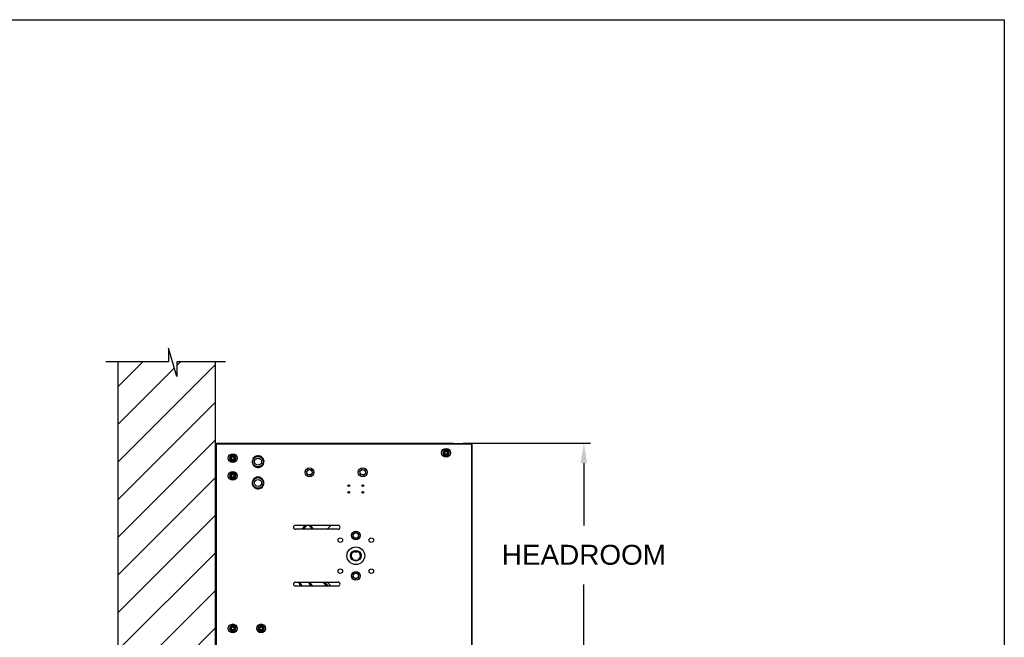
# Model space of a CAD drawing. Header units: inches. Extents: x 170 to 288, y 234 to 248.
# Tile 352 of 480: x 233.76 to 238.39, y 244.28 to 247.18. Entities that reach past the tile are written whole.
import ezdxf

# ---------------------------------------------------------------- set-up
doc = ezdxf.new("R2010")
doc.units = ezdxf.units.IN
doc.header["$LTSCALE"] = 0.25
doc.header["$MEASUREMENT"] = 0
doc.layers.add('ANNOTATIONS', color=1, linetype='Continuous')
doc.layers.add('STANDARD Z GUIDE MOTOR LH', color=7, linetype='Continuous')
doc.styles.add('ARIAL', font='arial.ttf', dxfattribs={"height": 0.09375})
doc.dimstyles.new('STANDARD$0', dxfattribs={"dimtxt": 0.09375, "dimasz": 0.09375, "dimexe": 0.03125, "dimexo": 0.046875, "dimgap": 0.09, "dimtad": 0, "dimtih": 1, "dimtoh": 1, "dimdec": 4, "dimzin": 0, "dimdsep": 46, "dimtxsty": 'ARIAL', "dimcen": 0.09, "dimadec": 0, "dimazin": 0, "dimtfac": 1, "dimtdec": 4, "dimtofl": 0, "dimtmove": 0, "dimatfit": 1, "dimfxl": 1, "dimtolj": 1, "dimtzin": 0, "dimarcsym": 0})

# ---------------------------------------------------------------- blocks, each defined once
blk = doc.blocks.new('*D43')
at = {"layer": 'ANNOTATIONS', "color": 0, "lineweight": -2, "transparency": 16777216}
for p, q in [((235.8436, 245.1923), (236.4418, 245.1923)), ((236.4106, 245.0986), (236.4106, 244.8066)), ((236.4106, 244.2375), (236.4106, 244.5295)), ((234.7269, 244.1438), (236.4418, 244.1438))]:
    blk.add_line(p, q, dxfattribs=at)
at = {"layer": 'ANNOTATIONS', "color": 0, "transparency": 16777216}
for points in [[(236.395, 245.0986), (236.4262, 245.0986), (236.4106, 245.1923)], [(236.395, 244.2375), (236.4262, 244.2375), (236.4106, 244.1438)]]:
    blk.add_solid(points, dxfattribs=at)
at = {"layer": 'defpoints', "color": 0, "transparency": 16777216}
for p in [(235.7967, 245.1923), (236.4106, 245.1923), (234.68, 244.1438)]:
    blk.add_point(p, dxfattribs=at)
at = {"layer": 'ANNOTATIONS', "color": 0, "transparency": 16777216, "insert": (236.4106, 244.6681), "char_height": 0.09375, "attachment_point": 5, "style": 'ARIAL'}
blk.add_mtext('\\A1;HEADROOM', dxfattribs=at)

msp = doc.modelspace()

# ---------------------------------------------------------------- hatches: boundary and pattern name
at = {"layer": 'STANDARD Z GUIDE MOTOR LH'}
h = msp.add_hatch(dxfattribs=at)
h.set_pattern_fill('ANSI31', color=256)
h.set_pattern_definition([(45, (49.92886, 3e-14), (-0.08838835, 0.08838835), [])])
h.paths.add_polyline_path([(234.68003, 245.57528), (234.49801, 245.57528), (234.49801, 245.50658), (234.45959, 245.63994), (234.45959, 245.57528), (234.2231, 245.57528), (234.2231, 244.14378), (234.68003, 244.14378)])

# ---------------------------------------------------------------- linework, layer by layer
at = {"layer": 'defpoints'}
msp.add_lwpolyline([(238.38533, 234.44685), (218.91545, 234.44685), (218.91545, 247.18196), (238.38533, 247.18196)], close=True, dxfattribs=at)
at = {"layer": 'STANDARD Z GUIDE MOTOR LH'}
for p, q in [((234.49801, 245.50658), (234.45959, 245.63994)), ((234.45959, 245.63994), (234.45959, 245.57528)), ((234.45959, 245.57528), (234.1644, 245.57528)), ((234.2231, 240.13944), (234.2231, 245.57528)), ((234.72699, 245.57528), (234.49801, 245.57528)), ((234.49801, 245.57528), (234.49801, 245.50658)), ((234.68003, 240.13944), (234.68003, 245.57528)), ((234.68025, 245.19505), (234.68003, 245.19505)), ((235.87983, 245.18944), (234.68003, 245.18944)), ((234.684, 245.18944), (234.684, 244.18944)), ((234.68492, 245.19232), (235.7967, 245.19232)), ((234.68492, 245.19232), (234.68492, 245.1916)), ((234.68492, 245.1916), (235.88055, 245.1916)), ((234.68492, 245.19016), (234.68492, 245.19088)), ((234.68492, 245.19088), (235.88055, 245.19088)), ((234.68492, 245.19016), (235.88003, 245.19016)), ((235.71805, 245.19088), (235.71805, 245.1916)), ((235.7967, 245.19232), (235.7967, 245.1916)), ((235.81733, 245.19016), (235.81733, 245.18944)), ((235.87983, 245.19016), (235.87983, 245.18944)), ((235.88003, 245.19088), (235.88003, 245.19016)), ((235.88055, 245.19088), (235.88055, 245.1916)), ((235.884, 245.18528), (235.88472, 245.18528)), ((235.884, 245.18528), (235.884, 244.19361)), ((235.88544, 245.18672), (235.88472, 245.18672)), ((235.88472, 244.19297), (235.88472, 245.18672)), ((235.88544, 244.19297), (235.88544, 245.18672)), ((235.77535, 245.14481), (235.77724, 245.14435)), ((235.77566, 245.14675), (235.7776, 245.14659)), ((234.77358, 245.12376), (234.77552, 245.12391)), ((234.77358, 245.12179), (234.77552, 245.12164)), ((234.86458, 245.0849), (234.86387, 245.08392)), ((234.77327, 245.03649), (234.77516, 245.03603)), ((234.77358, 245.03843), (234.77552, 245.03828)), ((234.86814, 244.98272), (234.86759, 244.98164)), ((235.05587, 244.80715), (235.25587, 244.80715)), ((235.13515, 244.7884), (235.12047, 244.80715)), ((235.12418, 244.80715), (235.13886, 244.7884)), ((235.25587, 244.7884), (235.05587, 244.7884)), ((235.33295, 244.68519), (235.33295, 244.6824)), ((235.33295, 244.68396), (235.33452, 244.6824)), ((235.33295, 244.6824), (235.34545, 244.6824)), ((235.34389, 244.6824), (235.34545, 244.68396)), ((235.34545, 244.6824), (235.34545, 244.68519)), ((235.05587, 244.54049), (235.25587, 244.54049)), ((235.18677, 244.53923), (235.19156, 244.53375)), ((235.25587, 244.52174), (235.05587, 244.52174)), ((234.77279, 244.3183), (234.77461, 244.3176)), ((234.77335, 244.32018), (234.77525, 244.31978)), ((234.90534, 244.31662), (234.90703, 244.31567)), ((234.90616, 244.31841), (234.90799, 244.31773))]:
    msp.add_line(p, q, dxfattribs=at)
at = {"layer": 'STANDARD Z GUIDE MOTOR LH', "flags": 128}
msp.add_lwpolyline([(235.18743, 244.54042), (235.18672, 244.53918), (235.18658, 244.53868)], dxfattribs=at)
at = {"layer": 'STANDARD Z GUIDE MOTOR LH'}
for centre, radius in [((234.76108, 245.12278), 0.02083), ((234.76108, 245.12278), 0.0125), ((234.76108, 245.12278), 0.00833), ((234.76108, 245.12278), 0.00681), ((234.88003, 245.10611), 0.025), ((235.76316, 245.14776), 0.02083), ((235.76316, 245.14776), 0.0125), ((235.76316, 245.14776), 0.00833), ((235.76316, 245.14776), 0.00681), ((234.88003, 245.10611), 0.01667), ((234.76108, 245.03944), 0.02083), ((234.76108, 245.03944), 0.0125), ((234.76108, 245.03944), 0.00833), ((234.76108, 245.03944), 0.00681), ((235.12174, 245.05611), 0.02083), ((235.12174, 245.05611), 0.0125), ((235.37174, 245.05611), 0.02083), ((235.37174, 245.05611), 0.0125), ((234.88003, 245.00611), 0.025), ((234.88003, 245.00611), 0.01667), ((235.30612, 244.99361), 0.00391), ((235.30612, 244.99361), 0.00341), ((235.37174, 244.99361), 0.00391), ((235.37174, 244.99361), 0.00295), ((235.30612, 244.96212), 0.00391), ((235.30612, 244.96212), 0.00295), ((235.37174, 244.96212), 0.00391), ((235.37174, 244.96212), 0.00341), ((235.3392, 244.75924), 0.02083), ((235.3392, 244.75924), 0.0125), ((235.26637, 244.73728), 0.01042), ((235.41204, 244.73728), 0.01042), ((235.3392, 244.66444), 0.04167), ((235.3392, 244.66444), 0.025), ((235.26637, 244.59161), 0.01042), ((235.3392, 244.56965), 0.02083), ((235.3392, 244.56965), 0.0125), ((235.41204, 244.59161), 0.01042), ((234.76108, 244.32278), 0.02083), ((234.89441, 244.32278), 0.02083), ((234.76108, 244.32278), 0.0125), ((234.76108, 244.32278), 0.00833), ((234.76108, 244.32278), 0.00681), ((234.89441, 244.32278), 0.0125), ((234.89441, 244.32278), 0.00833), ((234.89441, 244.32278), 0.00681)]:
    msp.add_circle(centre, radius, dxfattribs=at)
for centre, radius, start, end in [((235.87566, 245.18111), 0.00833, 0, 90), ((235.87983, 245.18528), 0.00489, 0, 90), ((235.87983, 245.18528), 0.00417, 0, 90), ((235.88055, 245.18672), 0.00489, 0, 90), ((235.88055, 245.18672), 0.00417, 0, 90), ((234.76108, 245.12278), 0.01448, 4.5, 355.5), ((234.88003, 245.10611), 0.02745, 132.46555, 179.69006), ((234.88003, 245.10611), 0.02745, 72.27817, 119.75608), ((234.88003, 245.10611), 0.02745, 12.05139, 59.83402), ((235.76316, 245.14776), 0.01448, 355.3771, 346.3771), ((234.88003, 245.10611), 0.02745, 192.61767, 233.92882), ((234.88003, 245.10611), 0.02745, 252.00411, 300.02196), ((234.88003, 245.10611), 0.02745, 311.92135, 359.92293), ((234.76108, 245.03944), 0.01448, 355.3771, 346.3771), ((234.88003, 245.00611), 0.02745, 81.40108, 128.87898), ((234.88003, 245.00611), 0.02745, 141.58845, 188.81296), ((234.88003, 245.00611), 0.02745, 201.74057, 243.05172), ((234.88003, 245.00611), 0.02745, 21.17429, 68.95692), ((234.88003, 245.00611), 0.02745, 321.04425, 9.04584), ((234.88003, 245.00611), 0.02745, 261.12701, 309.14486), ((235.05587, 244.79778), 0.00938, 90, 270), ((235.3392, 244.66444), 0.18333, 128.88486, 137.45754), ((235.25587, 244.79778), 0.00938, 270, 90), ((235.3392, 244.66444), 0.02167, 106.76587, 73.23413), ((235.05587, 244.53111), 0.00938, 90, 270), ((235.19064, 244.53775), 0.00417, 275.09292, 300.69563), ((235.3392, 244.66444), 0.18333, 222.54246, 231.11514), ((235.25587, 244.53111), 0.00938, 270, 90), ((234.76108, 244.32278), 0.01448, 348.06164, 339.06164), ((234.89441, 244.32278), 0.01448, 339.59256, 330.59256)]:
    msp.add_arc(centre, radius, start, end, dxfattribs=at)
for points, knots in [([(234.74858, 245.12999), (234.74955, 245.13056), (234.75153, 245.1317), (234.75369, 245.13295), (234.7548, 245.13359), (234.75483, 245.1336)], [0, 0, 0, 0, 0.4843352, 0.9863241, 1, 1, 1, 1]), ([(234.74858, 245.12278), (234.74858, 245.12294), (234.74858, 245.12402), (234.74858, 245.12604), (234.74858, 245.12827), (234.74858, 245.12957), (234.74858, 245.12999)], [0, 0, 0, 0, 0.0665254, 0.4352803, 0.8145457, 1, 1, 1, 1]), ([(234.75483, 245.1336), (234.7557, 245.13411), (234.75749, 245.13514), (234.75956, 245.13633), (234.76074, 245.13701), (234.76108, 245.13721)], [0, 0, 0, 0, 0.4062908, 0.8272692, 1, 1, 1, 1]), ([(234.76108, 245.13721), (234.76205, 245.13665), (234.76403, 245.13551), (234.76619, 245.13426), (234.7673, 245.13362), (234.76733, 245.1336)], [0, 0, 0, 0, 0.4843352, 0.9863241, 1, 1, 1, 1]), ([(234.76733, 245.1336), (234.7682, 245.1331), (234.76999, 245.13207), (234.77206, 245.13087), (234.77324, 245.13019), (234.77358, 245.12999)], [0, 0, 0, 0, 0.4062908, 0.8272671, 1, 1, 1, 1]), ([(234.77358, 245.12278), (234.77358, 245.12294), (234.77358, 245.12402), (234.77358, 245.12604), (234.77358, 245.12827), (234.77358, 245.12957), (234.77358, 245.12999)], [0, 0, 0, 0, 0.0665254, 0.4352803, 0.8145457, 1, 1, 1, 1]), ([(234.86295, 245.12939), (234.86205, 245.12733), (234.86068, 245.12421), (234.85873, 245.11979), (234.8577, 245.11744), (234.85717, 245.11624), (234.85714, 245.11617)], [0, 0, 0, 0, 0.4839126, 0.7351938, 0.9863448, 1, 1, 1, 1]), ([(234.8773, 245.13096), (234.87697, 245.13093), (234.87482, 245.13069), (234.87081, 245.13025), (234.86638, 245.12976), (234.8638, 245.12948), (234.86295, 245.12939)], [0, 0, 0, 0, 0.06653236, 0.4352829, 0.81455329, 1, 1, 1, 1]), ([(234.89165, 245.13254), (234.89043, 245.1324), (234.88756, 245.13209), (234.88277, 245.13156), (234.87914, 245.13116), (234.8773, 245.13096)], [0, 0, 0, 0, 0.265458, 0.6280751, 1, 1, 1, 1]), ([(234.90019, 245.1209), (234.89899, 245.12253), (234.89656, 245.12585), (234.89373, 245.1297), (234.89212, 245.1319), (234.89165, 245.13254)], [0, 0, 0, 0, 0.40628858, 0.82726795, 1, 1, 1, 1]), ([(235.74968, 245.14262), (235.74977, 245.14322), (235.75, 245.14465), (235.75038, 245.14703), (235.75067, 245.14883), (235.75082, 245.14974)], [0, 0, 0, 0, 0.26546, 0.6280758, 1, 1, 1, 1]), ([(235.75528, 245.13806), (235.75449, 245.1387), (235.7529, 245.14), (235.75104, 245.14151), (235.74998, 245.14237), (235.74968, 245.14262)], [0, 0, 0, 0, 0.4062969, 0.8272698, 1, 1, 1, 1]), ([(235.75082, 245.14974), (235.75085, 245.14991), (235.75102, 245.15097), (235.75134, 245.15297), (235.75169, 245.15517), (235.7519, 245.15645), (235.75196, 245.15687)], [0, 0, 0, 0, 0.0665273, 0.4352813, 0.8145517, 1, 1, 1, 1]), ([(235.75196, 245.15687), (235.75301, 245.15727), (235.75515, 245.15808), (235.75748, 245.15897), (235.75868, 245.15943), (235.75871, 245.15944)], [0, 0, 0, 0, 0.4843406, 0.9863286, 1, 1, 1, 1]), ([(235.76087, 245.13351), (235.76, 245.13422), (235.75823, 245.13566), (235.75629, 245.13723), (235.7553, 245.13804), (235.75528, 245.13806)], [0, 0, 0, 0, 0.4843412, 0.9863277, 1, 1, 1, 1]), ([(235.75871, 245.15944), (235.75965, 245.1598), (235.76157, 245.16053), (235.76381, 245.16139), (235.76508, 245.16187), (235.76545, 245.16201)], [0, 0, 0, 0, 0.4062896, 0.8272749, 1, 1, 1, 1]), ([(235.76762, 245.13608), (235.76667, 245.13572), (235.76475, 245.13499), (235.76252, 245.13414), (235.76124, 245.13365), (235.76087, 245.13351)], [0, 0, 0, 0, 0.4062897, 0.8272657, 1, 1, 1, 1]), ([(235.76545, 245.16201), (235.76632, 245.1613), (235.76809, 245.15986), (235.77003, 245.15829), (235.77102, 245.15748), (235.77105, 245.15746)], [0, 0, 0, 0, 0.4843373, 0.9863278, 1, 1, 1, 1]), ([(235.77436, 245.13865), (235.77331, 245.13825), (235.77118, 245.13744), (235.76884, 245.13655), (235.76765, 245.13609), (235.76762, 245.13608)], [0, 0, 0, 0, 0.4843406, 0.9863187, 1, 1, 1, 1]), ([(235.77105, 245.15746), (235.77183, 245.15682), (235.77343, 245.15552), (235.77528, 245.15401), (235.77634, 245.15315), (235.77665, 245.1529)], [0, 0, 0, 0, 0.4062976, 0.8272633, 1, 1, 1, 1]), ([(235.77436, 245.13865), (235.77446, 245.13926), (235.77469, 245.14068), (235.77507, 245.14306), (235.77536, 245.14487), (235.7755, 245.14578)], [0, 0, 0, 0, 0.2654628, 0.6280823, 1, 1, 1, 1]), ([(235.7755, 245.14578), (235.77553, 245.14594), (235.7757, 245.14701), (235.77602, 245.149), (235.77638, 245.1512), (235.77658, 245.15248), (235.77665, 245.1529)], [0, 0, 0, 0, 0.0665377, 0.4352814, 0.8145517, 1, 1, 1, 1]), ([(234.74858, 245.11556), (234.74858, 245.11617), (234.74858, 245.11762), (234.74858, 245.12003), (234.74858, 245.12185), (234.74858, 245.12278)], [0, 0, 0, 0, 0.26545671, 0.62807837, 1, 1, 1, 1]), ([(234.75483, 245.11195), (234.75395, 245.11246), (234.75217, 245.11349), (234.7501, 245.11468), (234.74892, 245.11536), (234.74858, 245.11556)], [0, 0, 0, 0, 0.40629596, 0.82726927, 1, 1, 1, 1]), ([(234.76108, 245.10834), (234.76011, 245.10891), (234.75813, 245.11005), (234.75597, 245.1113), (234.75486, 245.11194), (234.75483, 245.11195)], [0, 0, 0, 0, 0.4843425, 0.9863264, 1, 1, 1, 1]), ([(234.76733, 245.11195), (234.76645, 245.11145), (234.76467, 245.11042), (234.7626, 245.10922), (234.76142, 245.10854), (234.76108, 245.10834)], [0, 0, 0, 0, 0.4062908, 0.8272692, 1, 1, 1, 1]), ([(234.77358, 245.11556), (234.77261, 245.115), (234.77063, 245.11386), (234.76847, 245.11261), (234.76736, 245.11197), (234.76733, 245.11195)], [0, 0, 0, 0, 0.4843374, 0.9863264, 1, 1, 1, 1]), ([(234.77358, 245.11556), (234.77358, 245.11617), (234.77358, 245.11762), (234.77358, 245.12003), (234.77358, 245.12185), (234.77358, 245.12278)], [0, 0, 0, 0, 0.26545671, 0.62807837, 1, 1, 1, 1]), ([(234.85714, 245.11617), (234.85633, 245.11432), (234.85467, 245.11056), (234.85275, 245.10618), (234.85165, 245.10369), (234.85133, 245.10296)], [0, 0, 0, 0, 0.4062897, 0.8272654, 1, 1, 1, 1]), ([(234.85133, 245.10296), (234.85266, 245.10115), (234.85468, 245.0984), (234.85754, 245.09451), (234.85905, 245.09244), (234.85983, 245.09138), (234.85987, 245.09132)], [0, 0, 0, 0, 0.4839098, 0.7351915, 0.9863398, 1, 1, 1, 1]), ([(234.85987, 245.09132), (234.86107, 245.08969), (234.8635, 245.08638), (234.86633, 245.08252), (234.86794, 245.08032), (234.86841, 245.07969)], [0, 0, 0, 0, 0.4062927, 0.8272673, 1, 1, 1, 1]), ([(234.88276, 245.08126), (234.88243, 245.08122), (234.88028, 245.08099), (234.87627, 245.08055), (234.87183, 245.08006), (234.86926, 245.07978), (234.86841, 245.07969)], [0, 0, 0, 0, 0.0665331, 0.4352838, 0.8145544, 1, 1, 1, 1]), ([(234.89711, 245.08284), (234.89589, 245.0827), (234.89302, 245.08239), (234.88823, 245.08186), (234.8846, 245.08146), (234.88276, 245.08126)], [0, 0, 0, 0, 0.2654582, 0.6280756, 1, 1, 1, 1]), ([(234.89711, 245.08284), (234.89801, 245.08489), (234.89938, 245.08801), (234.90133, 245.09244), (234.90236, 245.09478), (234.90289, 245.09599), (234.90291, 245.09605)], [0, 0, 0, 0, 0.4839123, 0.7351939, 0.98634, 1, 1, 1, 1]), ([(234.90872, 245.10926), (234.9074, 245.11107), (234.90538, 245.11382), (234.90252, 245.11772), (234.901, 245.11978), (234.90023, 245.12084), (234.90019, 245.1209)], [0, 0, 0, 0, 0.4839122, 0.7351923, 0.9863399, 1, 1, 1, 1]), ([(234.90291, 245.09605), (234.90373, 245.0979), (234.90538, 245.10166), (234.90731, 245.10604), (234.90841, 245.10854), (234.90872, 245.10926)], [0, 0, 0, 0, 0.4062912, 0.82726901, 1, 1, 1, 1]), ([(234.74759, 245.0343), (234.74769, 245.0349), (234.74792, 245.03633), (234.7483, 245.03871), (234.74859, 245.04051), (234.74874, 245.04143)], [0, 0, 0, 0, 0.26546, 0.6280758, 1, 1, 1, 1]), ([(234.75319, 245.02975), (234.75241, 245.03038), (234.75081, 245.03168), (234.74896, 245.03319), (234.7479, 245.03405), (234.74759, 245.0343)], [0, 0, 0, 0, 0.4062965, 0.8272691, 1, 1, 1, 1]), ([(234.74874, 245.04143), (234.74876, 245.04159), (234.74893, 245.04266), (234.74925, 245.04465), (234.74961, 245.04685), (234.74981, 245.04813), (234.74988, 245.04855)], [0, 0, 0, 0, 0.0665273, 0.4352814, 0.8145511, 1, 1, 1, 1]), ([(234.74988, 245.04855), (234.75093, 245.04895), (234.75307, 245.04977), (234.7554, 245.05066), (234.75659, 245.05111), (234.75662, 245.05112)], [0, 0, 0, 0, 0.4843406, 0.9863261, 1, 1, 1, 1]), ([(234.75662, 245.05112), (234.75757, 245.05148), (234.75949, 245.05222), (234.76172, 245.05307), (234.763, 245.05355), (234.76337, 245.0537)], [0, 0, 0, 0, 0.4062921, 0.8272668, 1, 1, 1, 1]), ([(234.76337, 245.0537), (234.76424, 245.05299), (234.76601, 245.05155), (234.76795, 245.04997), (234.76894, 245.04916), (234.76897, 245.04914)], [0, 0, 0, 0, 0.4843393, 0.9863298, 1, 1, 1, 1]), ([(234.76897, 245.04914), (234.76975, 245.0485), (234.77135, 245.04721), (234.7732, 245.0457), (234.77426, 245.04484), (234.77457, 245.04459)], [0, 0, 0, 0, 0.4062932, 0.8272624, 1, 1, 1, 1]), ([(234.77228, 245.03034), (234.77237, 245.03094), (234.7726, 245.03237), (234.77298, 245.03475), (234.77327, 245.03655), (234.77342, 245.03746)], [0, 0, 0, 0, 0.265463, 0.628082, 1, 1, 1, 1]), ([(234.77342, 245.03746), (234.77345, 245.03763), (234.77362, 245.03869), (234.77394, 245.04069), (234.77429, 245.04289), (234.7745, 245.04417), (234.77457, 245.04459)], [0, 0, 0, 0, 0.0665376, 0.4352814, 0.8145511, 1, 1, 1, 1]), ([(234.88731, 245.03405), (234.88613, 245.03372), (234.88335, 245.03295), (234.8787, 245.03167), (234.87518, 245.03071), (234.87339, 245.03021)], [0, 0, 0, 0, 0.265458, 0.6280748, 1, 1, 1, 1]), ([(234.89759, 245.02391), (234.89615, 245.02533), (234.89322, 245.02822), (234.88981, 245.03158), (234.88788, 245.03349), (234.88731, 245.03405)], [0, 0, 0, 0, 0.4062921, 0.8272682, 1, 1, 1, 1]), ([(235.10764, 245.05921), (235.10843, 245.06008), (235.11003, 245.06182), (235.11167, 245.06363), (235.11251, 245.06454)], [0, 0, 0, 0, 0.4954582, 1, 1, 1, 1]), ([(235.10982, 245.05233), (235.10977, 245.0525), (235.10938, 245.05373), (235.10864, 245.05606), (235.10797, 245.05815), (235.10764, 245.05921)], [0, 0, 0, 0, 0.07009102, 0.53079304, 1, 1, 1, 1]), ([(235.112, 245.04545), (235.11165, 245.04657), (235.11093, 245.04883), (235.11019, 245.05116), (235.10982, 245.05233)], [0, 0, 0, 0, 0.4954533, 1, 1, 1, 1]), ([(235.11905, 245.0439), (235.11846, 245.04403), (235.11608, 245.04456), (235.11375, 245.04507), (235.112, 245.04545)], [0, 0, 0, 0, 0.2463047, 1, 1, 1, 1]), ([(235.11251, 245.06454), (235.11262, 245.06467), (235.1135, 245.06562), (235.11514, 245.06743), (235.11663, 245.06905), (235.11737, 245.06987)], [0, 0, 0, 0, 0.0700859, 0.5307808, 1, 1, 1, 1]), ([(235.11737, 245.06987), (235.11912, 245.06948), (235.12145, 245.06897), (235.12383, 245.06845), (235.12442, 245.06832)], [0, 0, 0, 0, 0.7536947, 1, 1, 1, 1]), ([(235.1261, 245.04235), (235.12557, 245.04247), (235.12328, 245.04297), (235.12089, 245.0435), (235.11905, 245.0439)], [0, 0, 0, 0, 0.2293616, 1, 1, 1, 1]), ([(235.12442, 245.06832), (235.12626, 245.06791), (235.12865, 245.06739), (235.13094, 245.06688), (235.13147, 245.06677)], [0, 0, 0, 0, 0.7706367, 1, 1, 1, 1]), ([(235.13097, 245.04768), (235.13085, 245.04756), (235.12998, 245.0466), (235.12833, 245.0448), (235.12685, 245.04317), (235.1261, 245.04235)], [0, 0, 0, 0, 0.0700892, 0.5307903, 1, 1, 1, 1]), ([(235.13583, 245.05301), (235.13504, 245.05214), (235.13345, 245.0504), (235.1318, 245.04859), (235.13097, 245.04768)], [0, 0, 0, 0, 0.4954525, 1, 1, 1, 1]), ([(235.13147, 245.06677), (235.13182, 245.06565), (235.13254, 245.0634), (235.13328, 245.06107), (235.13365, 245.05989)], [0, 0, 0, 0, 0.4954533, 1, 1, 1, 1]), ([(235.13365, 245.05989), (235.1337, 245.05973), (235.13409, 245.05849), (235.13483, 245.05616), (235.1355, 245.05407), (235.13583, 245.05301)], [0, 0, 0, 0, 0.0700903, 0.5307878, 1, 1, 1, 1]), ([(235.35831, 245.06141), (235.35923, 245.06214), (235.36108, 245.06361), (235.36299, 245.06513), (235.36396, 245.0659)], [0, 0, 0, 0, 0.4954609, 1, 1, 1, 1]), ([(235.35937, 245.05427), (235.35935, 245.05444), (235.35916, 245.05572), (235.3588, 245.05814), (235.35847, 245.06031), (235.35831, 245.06141)], [0, 0, 0, 0, 0.0700973, 0.5307911, 1, 1, 1, 1]), ([(235.36044, 245.04713), (235.36026, 245.04829), (235.35991, 245.05063), (235.35955, 245.05305), (235.35937, 245.05427)], [0, 0, 0, 0, 0.49545763, 1, 1, 1, 1]), ([(235.36715, 245.04448), (235.36659, 245.0447), (235.36432, 245.0456), (235.3621, 245.04647), (235.36044, 245.04713)], [0, 0, 0, 0, 0.2463049, 1, 1, 1, 1]), ([(235.36396, 245.0659), (235.36409, 245.066), (235.36511, 245.06681), (235.36702, 245.06833), (235.36874, 245.0697), (235.36961, 245.07039)], [0, 0, 0, 0, 0.0700948, 0.5307934, 1, 1, 1, 1]), ([(235.37386, 245.04183), (235.37336, 245.04203), (235.37117, 245.0429), (235.3689, 245.04379), (235.36715, 245.04448)], [0, 0, 0, 0, 0.2293561, 1, 1, 1, 1]), ([(235.36961, 245.07039), (235.37128, 245.06973), (235.37349, 245.06886), (235.37576, 245.06796), (235.37632, 245.06774)], [0, 0, 0, 0, 0.7536876, 1, 1, 1, 1]), ([(235.37951, 245.04632), (235.37938, 245.04622), (235.37836, 245.04541), (235.37645, 245.04389), (235.37473, 245.04253), (235.37386, 245.04183)], [0, 0, 0, 0, 0.0700948, 0.5307852, 1, 1, 1, 1]), ([(235.37632, 245.06774), (235.37808, 245.06705), (235.38035, 245.06615), (235.38254, 245.06529), (235.38304, 245.06509)], [0, 0, 0, 0, 0.7706417, 1, 1, 1, 1]), ([(235.38516, 245.05081), (235.38425, 245.05009), (235.38239, 245.04861), (235.38048, 245.04709), (235.37951, 245.04632)], [0, 0, 0, 0, 0.4954527, 1, 1, 1, 1]), ([(235.38304, 245.06509), (235.38321, 245.06393), (235.38356, 245.06159), (235.38392, 245.05917), (235.3841, 245.05795)], [0, 0, 0, 0, 0.49545685, 1, 1, 1, 1]), ([(235.3841, 245.05795), (235.38413, 245.05778), (235.38432, 245.0565), (235.38468, 245.05409), (235.385, 245.05191), (235.38516, 245.05081)], [0, 0, 0, 0, 0.0700959, 0.5307919, 1, 1, 1, 1]), ([(234.75879, 245.02519), (234.75792, 245.0259), (234.75615, 245.02734), (234.75421, 245.02892), (234.75322, 245.02973), (234.75319, 245.02975)], [0, 0, 0, 0, 0.4843393, 0.9863278, 1, 1, 1, 1]), ([(234.76553, 245.02777), (234.76459, 245.02741), (234.76267, 245.02667), (234.76043, 245.02582), (234.75916, 245.02533), (234.75879, 245.02519)], [0, 0, 0, 0, 0.4062921, 0.827268, 1, 1, 1, 1]), ([(234.77228, 245.03034), (234.77123, 245.02994), (234.76909, 245.02912), (234.76676, 245.02823), (234.76557, 245.02778), (234.76553, 245.02777)], [0, 0, 0, 0, 0.4843406, 0.9863261, 1, 1, 1, 1]), ([(234.85584, 245.01242), (234.85533, 245.01046), (234.85429, 245.00648), (234.85308, 245.00185), (234.8524, 244.99922), (234.8522, 244.99845)], [0, 0, 0, 0, 0.4062898, 0.8272667, 1, 1, 1, 1]), ([(234.8522, 244.99845), (234.8538, 244.99687), (234.85622, 244.99448), (234.85966, 244.99109), (234.86149, 244.98929), (234.86242, 244.98836), (234.86247, 244.98831)], [0, 0, 0, 0, 0.48391201, 0.73519159, 0.98634127, 1, 1, 1, 1]), ([(234.85948, 245.02638), (234.85891, 245.02421), (234.85805, 245.02091), (234.85683, 245.01624), (234.85619, 245.01376), (234.85585, 245.01248), (234.85584, 245.01242)], [0, 0, 0, 0, 0.48391172, 0.73519235, 0.98633977, 1, 1, 1, 1]), ([(234.87339, 245.03021), (234.87308, 245.03013), (234.87099, 245.02955), (234.8671, 245.02848), (234.8628, 245.0273), (234.8603, 245.02661), (234.85948, 245.02638)], [0, 0, 0, 0, 0.0665322, 0.4352827, 0.8145535, 1, 1, 1, 1]), ([(234.86247, 244.98831), (234.86391, 244.9869), (234.86684, 244.98401), (234.87024, 244.98065), (234.87218, 244.97873), (234.87275, 244.97818)], [0, 0, 0, 0, 0.40628907, 0.82726833, 1, 1, 1, 1]), ([(234.90786, 245.01377), (234.90626, 245.01535), (234.90383, 245.01774), (234.9004, 245.02114), (234.89857, 245.02294), (234.89763, 245.02386), (234.89759, 245.02391)], [0, 0, 0, 0, 0.48391201, 0.73519159, 0.98634127, 1, 1, 1, 1]), ([(234.90058, 244.98584), (234.90115, 244.98801), (234.90201, 244.99131), (234.90322, 244.99598), (234.90387, 244.99847), (234.9042, 244.99974), (234.90422, 244.9998)], [0, 0, 0, 0, 0.483912, 0.7351927, 0.9863401, 1, 1, 1, 1]), ([(234.90422, 244.9998), (234.90473, 245.00176), (234.90577, 245.00574), (234.90697, 245.01037), (234.90766, 245.013), (234.90786, 245.01377)], [0, 0, 0, 0, 0.4062902, 0.827267, 1, 1, 1, 1]), ([(234.88666, 244.98201), (234.88634, 244.98192), (234.88426, 244.98135), (234.88037, 244.98027), (234.87607, 244.97909), (234.87357, 244.9784), (234.87275, 244.97818)], [0, 0, 0, 0, 0.0665322, 0.4352827, 0.8145535, 1, 1, 1, 1]), ([(234.90058, 244.98584), (234.8994, 244.98551), (234.89661, 244.98475), (234.89197, 244.98347), (234.88845, 244.9825), (234.88666, 244.98201)], [0, 0, 0, 0, 0.2654571, 0.62807562, 1, 1, 1, 1]), ([(235.10022, 244.80715), (235.098, 244.80426), (235.09338, 244.79825), (235.08945, 244.79177), (235.08741, 244.7884)], [0, 0, 0, 0, 0.4809505, 1, 1, 1, 1]), ([(235.10243, 244.80715), (235.10109, 244.80547), (235.09638, 244.79952), (235.09239, 244.79304), (235.08954, 244.7884)], [0, 0, 0, 0, 0.2830049, 1, 1, 1, 1]), ([(235.10663, 244.80715), (235.10374, 244.80345), (235.09904, 244.79742), (235.09504, 244.79091), (235.0935, 244.7884)], [0, 0, 0, 0, 0.6140752, 1, 1, 1, 1]), ([(235.10766, 244.80715), (235.10577, 244.80479), (235.10098, 244.79882), (235.09693, 244.79232), (235.09449, 244.7884)], [0, 0, 0, 0, 0.396488, 1, 1, 1, 1]), ([(235.32641, 244.75255), (235.32643, 244.75309), (235.32653, 244.75544), (235.32664, 244.75788), (235.32672, 244.75976)], [0, 0, 0, 0, 0.22936109, 1, 1, 1, 1]), ([(235.32672, 244.75976), (235.32674, 244.76036), (235.32684, 244.7628), (235.32694, 244.76518), (235.32702, 244.76697)], [0, 0, 0, 0, 0.2463127, 1, 1, 1, 1]), ([(235.32702, 244.76697), (235.32806, 244.76751), (235.33015, 244.76861), (235.33232, 244.76974), (235.33341, 244.77031)], [0, 0, 0, 0, 0.49545599, 1, 1, 1, 1]), ([(235.33341, 244.77031), (235.33357, 244.77039), (235.33471, 244.77099), (235.33688, 244.77212), (235.33883, 244.77314), (235.33981, 244.77366)], [0, 0, 0, 0, 0.070093, 0.5307853, 1, 1, 1, 1]), ([(235.33981, 244.77366), (235.3408, 244.77303), (235.3428, 244.77176), (235.34486, 244.77045), (235.3459, 244.76979)], [0, 0, 0, 0, 0.49545784, 1, 1, 1, 1]), ([(235.3459, 244.76979), (235.34605, 244.7697), (235.34714, 244.769), (235.3492, 244.76769), (235.35106, 244.76652), (235.352, 244.76592)], [0, 0, 0, 0, 0.07009649, 0.53078357, 1, 1, 1, 1]), ([(235.35169, 244.75871), (235.35161, 244.75683), (235.35151, 244.75439), (235.35141, 244.75204), (235.35139, 244.7515)], [0, 0, 0, 0, 0.7706385, 1, 1, 1, 1]), ([(235.352, 244.76592), (235.35192, 244.76413), (235.35182, 244.76175), (235.35172, 244.75931), (235.35169, 244.75871)], [0, 0, 0, 0, 0.7536979, 1, 1, 1, 1]), ([(235.33251, 244.74868), (235.33236, 244.74877), (235.33127, 244.74947), (235.3292, 244.75078), (235.32735, 244.75196), (235.32641, 244.75255)], [0, 0, 0, 0, 0.0700881, 0.5307882, 1, 1, 1, 1]), ([(235.3386, 244.74482), (235.33761, 244.74544), (235.33561, 244.74671), (235.33355, 244.74802), (235.33251, 244.74868)], [0, 0, 0, 0, 0.49545902, 1, 1, 1, 1]), ([(235.34499, 244.74816), (235.34484, 244.74808), (235.34369, 244.74748), (235.34153, 244.74635), (235.33958, 244.74533), (235.3386, 244.74482)], [0, 0, 0, 0, 0.0700888, 0.5307876, 1, 1, 1, 1]), ([(235.35139, 244.7515), (235.35035, 244.75096), (235.34825, 244.74986), (235.34609, 244.74873), (235.34499, 244.74816)], [0, 0, 0, 0, 0.4954538, 1, 1, 1, 1]), ([(235.33295, 244.68865), (235.33295, 244.68761), (235.33295, 244.68646), (235.33295, 244.6853), (235.33295, 244.68519)], [0, 0, 0, 0, 0.9023686, 1, 1, 1, 1]), ([(235.34545, 244.68519), (235.34545, 244.6853), (235.34545, 244.68646), (235.34545, 244.68761), (235.34545, 244.68865)], [0, 0, 0, 0, 0.0976314, 1, 1, 1, 1]), ([(235.32551, 244.56508), (235.32562, 244.56561), (235.32609, 244.56791), (235.32658, 244.57031), (235.32696, 244.57215)], [0, 0, 0, 0, 0.2293639, 1, 1, 1, 1]), ([(235.32696, 244.57215), (235.32708, 244.57274), (235.32756, 244.57513), (235.32804, 244.57747), (235.3284, 244.57922)], [0, 0, 0, 0, 0.2463033, 1, 1, 1, 1]), ([(235.3284, 244.57922), (235.32951, 244.57959), (235.33175, 244.58034), (235.33407, 244.58112), (235.33524, 244.58151)], [0, 0, 0, 0, 0.4954544, 1, 1, 1, 1]), ([(235.33524, 244.58151), (235.33541, 244.58156), (235.33663, 244.58197), (235.33895, 244.58275), (235.34104, 244.58344), (235.34209, 244.5838)], [0, 0, 0, 0, 0.070092, 0.5307851, 1, 1, 1, 1]), ([(235.34209, 244.5838), (235.34297, 244.58302), (235.34474, 244.58145), (235.34657, 244.57983), (235.34749, 244.57901)], [0, 0, 0, 0, 0.4954503, 1, 1, 1, 1]), ([(235.34749, 244.57901), (235.34762, 244.5789), (235.34859, 244.57804), (235.35042, 244.57642), (235.35206, 244.57496), (235.35289, 244.57423)], [0, 0, 0, 0, 0.0700857, 0.530789, 1, 1, 1, 1]), ([(235.35289, 244.57423), (235.35254, 244.57247), (235.35206, 244.57014), (235.35157, 244.56774), (235.35145, 244.56715)], [0, 0, 0, 0, 0.7536962, 1, 1, 1, 1]), ([(235.07021, 244.54049), (235.07112, 244.53823), (235.07372, 244.5318), (235.07701, 244.5257), (235.07915, 244.52174)], [0, 0, 0, 0, 0.3511848, 1, 1, 1, 1]), ([(235.07224, 244.54049), (235.0747, 244.53473), (235.07741, 244.52834), (235.08084, 244.52233), (235.08118, 244.52174)], [0, 0, 0, 0, 0.9020262, 1, 1, 1, 1]), ([(235.07577, 244.54049), (235.07634, 244.53911), (235.07896, 244.53266), (235.08229, 244.52654), (235.0849, 244.52174)], [0, 0, 0, 0, 0.2143594, 1, 1, 1, 1]), ([(235.07683, 244.54049), (235.07897, 244.5355), (235.08172, 244.5291), (235.08519, 244.52307), (235.08595, 244.52174)], [0, 0, 0, 0, 0.7787085, 1, 1, 1, 1]), ([(235.11631, 244.54049), (235.1176, 244.5379), (235.12084, 244.5314), (235.12488, 244.52537), (235.12731, 244.52174)], [0, 0, 0, 0, 0.3986414, 1, 1, 1, 1]), ([(235.11845, 244.54049), (235.1197, 244.53799), (235.12295, 244.5315), (235.12699, 244.52546), (235.12948, 244.52174)], [0, 0, 0, 0, 0.3839154, 1, 1, 1, 1]), ([(235.12211, 244.54049), (235.12292, 244.53887), (235.12621, 244.53235), (235.13031, 244.5263), (235.13339, 244.52174)], [0, 0, 0, 0, 0.2474807, 1, 1, 1, 1]), ([(235.12314, 244.54046), (235.124, 244.53876), (235.12726, 244.5323), (235.13131, 244.52629), (235.1343, 244.52187)], [0, 0, 0, 0, 0.2626959, 1, 1, 1, 1]), ([(235.18516, 244.54049), (235.1853, 244.54028), (235.18845, 244.53593), (235.19412, 244.52957), (235.20006, 244.52388), (235.20231, 244.52174)], [0, 0, 0, 0, 0.02951829, 0.63371761, 1, 1, 1, 1]), ([(235.18748, 244.54037), (235.18769, 244.54008), (235.19096, 244.5356), (235.19664, 244.52928), (235.20251, 244.52373), (235.20462, 244.52174)], [0, 0, 0, 0, 0.0428186, 0.6562242, 1, 1, 1, 1]), ([(235.19178, 244.54049), (235.19201, 244.54019), (235.19573, 244.53523), (235.20176, 244.52887), (235.20804, 244.52339), (235.20994, 244.52174)], [0, 0, 0, 0, 0.0427522, 0.7113826, 1, 1, 1, 1]), ([(235.19277, 244.54049), (235.19548, 244.53724), (235.20101, 244.5306), (235.20734, 244.52473), (235.21058, 244.52174)], [0, 0, 0, 0, 0.4894387, 1, 1, 1, 1]), ([(235.33092, 244.56029), (235.33079, 244.56041), (235.32982, 244.56127), (235.32799, 244.56289), (235.32634, 244.56434), (235.32551, 244.56508)], [0, 0, 0, 0, 0.0700932, 0.5307848, 1, 1, 1, 1]), ([(235.33632, 244.55551), (235.33544, 244.55629), (235.33367, 244.55786), (235.33184, 244.55948), (235.33092, 244.56029)], [0, 0, 0, 0, 0.4954652, 1, 1, 1, 1]), ([(235.34316, 244.5578), (235.343, 244.55774), (235.34177, 244.55733), (235.33946, 244.55656), (235.33737, 244.55586), (235.33632, 244.55551)], [0, 0, 0, 0, 0.070092, 0.5307851, 1, 1, 1, 1]), ([(235.35001, 244.56008), (235.3489, 244.55971), (235.34665, 244.55896), (235.34433, 244.55819), (235.34316, 244.5578)], [0, 0, 0, 0, 0.4954544, 1, 1, 1, 1]), ([(235.35145, 244.56715), (235.35108, 244.56531), (235.35059, 244.56292), (235.35012, 244.56061), (235.35001, 244.56008)], [0, 0, 0, 0, 0.7706361, 1, 1, 1, 1]), ([(234.74705, 244.31939), (234.74722, 244.31998), (234.74763, 244.32137), (234.74831, 244.32368), (234.74883, 244.32543), (234.74909, 244.32632)], [0, 0, 0, 0, 0.2654602, 0.6280742, 1, 1, 1, 1]), ([(234.75202, 244.31416), (234.75133, 244.3149), (234.74991, 244.31639), (234.74826, 244.31812), (234.74732, 244.31911), (234.74705, 244.31939)], [0, 0, 0, 0, 0.4062922, 0.827267, 1, 1, 1, 1]), ([(234.74909, 244.32632), (234.74914, 244.32647), (234.74944, 244.32751), (234.75001, 244.32945), (234.75065, 244.33159), (234.75101, 244.33283), (234.75113, 244.33324)], [0, 0, 0, 0, 0.0665316, 0.43528, 0.8145474, 1, 1, 1, 1]), ([(234.75113, 244.33324), (234.75222, 244.3335), (234.75444, 244.33404), (234.75687, 244.33462), (234.75812, 244.33492), (234.75815, 244.33493)], [0, 0, 0, 0, 0.484341, 0.9863263, 1, 1, 1, 1]), ([(234.75699, 244.30893), (234.75622, 244.30975), (234.75465, 244.3114), (234.75293, 244.31321), (234.75204, 244.31414), (234.75202, 244.31416)], [0, 0, 0, 0, 0.4843389, 0.9863234, 1, 1, 1, 1]), ([(234.76401, 244.31063), (234.76303, 244.31039), (234.76103, 244.30991), (234.7587, 244.30935), (234.75738, 244.30903), (234.75699, 244.30893)], [0, 0, 0, 0, 0.40629222, 0.82726824, 1, 1, 1, 1]), ([(234.75815, 244.33493), (234.75913, 244.33517), (234.76113, 244.33565), (234.76345, 244.33621), (234.76478, 244.33653), (234.76516, 244.33662)], [0, 0, 0, 0, 0.4062935, 0.8272682, 1, 1, 1, 1]), ([(234.77103, 244.31232), (234.76994, 244.31206), (234.76771, 244.31152), (234.76529, 244.31093), (234.76404, 244.31063), (234.76401, 244.31063)], [0, 0, 0, 0, 0.484341, 0.9863263, 1, 1, 1, 1]), ([(234.76516, 244.33662), (234.76594, 244.33581), (234.76751, 244.33415), (234.76923, 244.33234), (234.77011, 244.33142), (234.77014, 244.33139)], [0, 0, 0, 0, 0.4843406, 0.9863233, 1, 1, 1, 1]), ([(234.77014, 244.33139), (234.77083, 244.33066), (234.77225, 244.32917), (234.7739, 244.32744), (234.77484, 244.32645), (234.77511, 244.32616)], [0, 0, 0, 0, 0.4062922, 0.827267, 1, 1, 1, 1]), ([(234.77103, 244.31232), (234.7712, 244.3129), (234.77161, 244.31429), (234.77229, 244.3166), (234.77281, 244.31835), (234.77307, 244.31924)], [0, 0, 0, 0, 0.2654603, 0.6280792, 1, 1, 1, 1]), ([(234.77307, 244.31924), (234.77312, 244.3194), (234.77342, 244.32044), (234.77399, 244.32237), (234.77462, 244.32451), (234.77499, 244.32575), (234.77511, 244.32616)], [0, 0, 0, 0, 0.0665315, 0.4352841, 0.8145521, 1, 1, 1, 1]), ([(234.88004, 244.3215), (234.88029, 244.32205), (234.8809, 244.32336), (234.88192, 244.32555), (234.88269, 244.3272), (234.88308, 244.32804)], [0, 0, 0, 0, 0.265458, 0.628076, 1, 1, 1, 1]), ([(234.88418, 244.31559), (234.8836, 244.31642), (234.88242, 244.3181), (234.88105, 244.32006), (234.88026, 244.32117), (234.88004, 244.3215)], [0, 0, 0, 0, 0.4062924, 0.8272687, 1, 1, 1, 1]), ([(234.88308, 244.32804), (234.88314, 244.32819), (234.8836, 244.32917), (234.88445, 244.331), (234.88539, 244.33303), (234.88594, 244.3342), (234.88611, 244.33459)], [0, 0, 0, 0, 0.0665312, 0.4352809, 0.8145505, 1, 1, 1, 1]), ([(234.88833, 244.30969), (234.88769, 244.3106), (234.88637, 244.31247), (234.88494, 244.31452), (234.8842, 244.31556), (234.88418, 244.31559)], [0, 0, 0, 0, 0.4843387, 0.9863264, 1, 1, 1, 1]), ([(234.88611, 244.33459), (234.88723, 244.33469), (234.88951, 244.33489), (234.89199, 244.33511), (234.89327, 244.33523), (234.8933, 244.33523)], [0, 0, 0, 0, 0.48433944, 0.98632476, 1, 1, 1, 1]), ([(234.89552, 244.31033), (234.89452, 244.31024), (234.89247, 244.31005), (234.89009, 244.30984), (234.88873, 244.30972), (234.88833, 244.30969)], [0, 0, 0, 0, 0.4062932, 0.8272663, 1, 1, 1, 1]), ([(234.8933, 244.33523), (234.89431, 244.33532), (234.89636, 244.3355), (234.89874, 244.33571), (234.9001, 244.33583), (234.90049, 244.33587)], [0, 0, 0, 0, 0.4062916, 0.8272683, 1, 1, 1, 1]), ([(234.90271, 244.31097), (234.90159, 244.31087), (234.89932, 244.31067), (234.89683, 244.31044), (234.89556, 244.31033), (234.89552, 244.31033)], [0, 0, 0, 0, 0.4843384, 0.9863273, 1, 1, 1, 1]), ([(234.90049, 244.33587), (234.90114, 244.33495), (234.90245, 244.33308), (234.90388, 244.33104), (234.90462, 244.32999), (234.90464, 244.32996)], [0, 0, 0, 0, 0.4843387, 0.9863264, 1, 1, 1, 1]), ([(234.90271, 244.31097), (234.90297, 244.31152), (234.90358, 244.31283), (234.90459, 244.31502), (234.90536, 244.31667), (234.90575, 244.31751)], [0, 0, 0, 0, 0.2654625, 0.6280806, 1, 1, 1, 1]), ([(234.90464, 244.32996), (234.90522, 244.32914), (234.9064, 244.32745), (234.90778, 244.3255), (234.90856, 244.32438), (234.90879, 244.32406)], [0, 0, 0, 0, 0.4062945, 0.8272699, 1, 1, 1, 1]), ([(234.90575, 244.31751), (234.90582, 244.31766), (234.90627, 244.31864), (234.90712, 244.32047), (234.90806, 244.3225), (234.90861, 244.32367), (234.90879, 244.32406)], [0, 0, 0, 0, 0.066531, 0.43528404, 0.81455115, 1, 1, 1, 1])]:
    msp.add_open_spline(points, degree=3, knots=knots, dxfattribs=at)

# ---------------------------------------------------------------- dimensions: what is measured, and where the dimension line sits
at = {"layer": 'ANNOTATIONS'}
dim = msp.add_linear_dim(base=(236.41059, 245.19232), p1=(234.68003, 244.14378), p2=(235.7967, 245.19232), angle=90, text='HEADROOM', dimstyle='STANDARD$0', dxfattribs=at)
dim.commit()
dim.dimension.update_dxf_attribs({"geometry": '*D43', "text_midpoint": (236.41059, 244.66805)})

doc.saveas('drawing.dxf')
